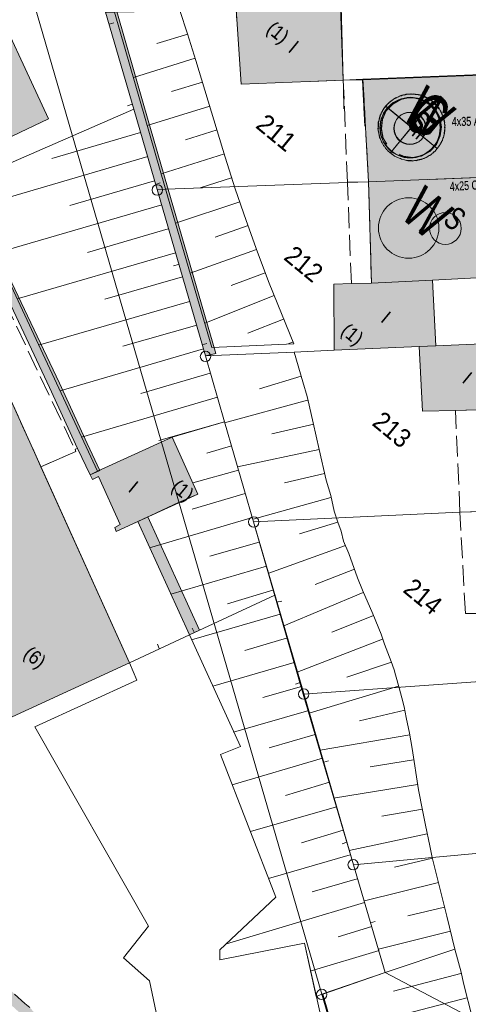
# Model space of a CAD drawing. Header units: metres. Extents: x -740 to 758, y -633 to 854.
# Tile 348 of 656: x 116 to 143, y -456 to -397. Entities that reach past the tile are written whole.
import ezdxf

# ---------------------------------------------------------------- set-up
doc = ezdxf.new("R2010")
doc.units = ezdxf.units.M
doc.header["$MEASUREMENT"] = 0
doc.linetypes.add('1248_416', pattern=[1.664, 1.248, -0.416])
for name, color, linetype in [('Gas.LOVION', 7, 'Continuous'), ('Gis.LOVION', 7, 'Continuous'), ('Grundkarte.LOVION', 7, 'Continuous'), ('Grundkarte_Text.LOVION', 7, 'Continuous'), ('Strom.LOVION', 7, 'Continuous'), ('Wasser.LOVION', 7, 'Continuous')]:
    doc.layers.add(name, color=color, linetype=linetype)
doc.styles.add('ERSTELLTER_STIL_1', font='arial.ttf')

msp = doc.modelspace()

# ---------------------------------------------------------------- hatches: boundary and pattern name
at = {"layer": 'Gis.LOVION', "linetype": 'Continuous', "lineweight": 18}
for color, points in [(6, [(138.384, -402.176), (139.926, -403.444), (141.194, -401.901), (141.065, -401.796), (141.004, -401.772), (140.94, -401.719), (140.894, -401.709), (140.846, -401.669), (140.801, -401.659), (140.769, -401.633), (140.723, -401.622), (140.675, -401.583), (140.494, -401.541), (140.432, -401.518), (140.206, -401.466), (140.147, -401.472), (140.056, -401.451), (139.998, -401.457), (139.953, -401.446), (139.835, -401.458), (139.79, -401.447), (139.673, -401.459), (139.631, -401.478), (139.572, -401.484), (139.529, -401.503), (139.484, -401.492), (139.442, -401.511), (139.383, -401.517), (139.327, -401.552), (139.269, -401.558), (139.056, -401.652), (139.001, -401.687), (138.831, -401.763), (138.791, -401.811), (138.749, -401.83), (138.722, -401.862), (138.68, -401.881), (138.64, -401.929), (138.598, -401.948), (138.545, -402.013), (138.489, -402.048)]), (6, [(138.392, -402.166), (139.934, -403.434), (141.202, -401.891), (141.025, -401.746), (140.98, -401.736), (140.916, -401.683), (140.854, -401.659), (140.822, -401.633), (140.777, -401.623), (140.745, -401.596), (140.683, -401.573), (140.593, -401.552), (140.56, -401.526), (140.515, -401.515), (140.454, -401.492), (140.363, -401.471), (140.304, -401.477), (140.168, -401.446), (140.11, -401.451), (140.065, -401.441), (140.006, -401.447), (139.961, -401.436), (139.902, -401.442), (139.857, -401.432), (139.593, -401.458), (139.551, -401.477), (139.492, -401.482), (139.45, -401.501), (139.391, -401.507), (139.349, -401.526), (139.29, -401.532), (139.205, -401.569), (139.15, -401.604), (138.98, -401.68), (138.924, -401.715), (138.839, -401.753), (138.813, -401.785), (138.757, -401.82), (138.73, -401.852), (138.688, -401.871), (138.662, -401.903), (138.606, -401.938), (138.553, -402.003), (138.511, -402.022)]), (40, [(138.384, -402.176), (138.265, -402.321), (138.254, -402.366), (138.202, -402.43), (138.178, -402.492), (138.152, -402.524), (138.141, -402.569), (138.115, -402.601), (138.091, -402.663), (138.065, -402.695), (138.044, -402.786), (138.021, -402.847), (137.969, -403.074), (137.945, -403.135), (137.935, -403.181), (137.941, -403.239), (137.93, -403.284), (137.936, -403.343), (137.926, -403.388), (137.931, -403.447), (137.921, -403.492), (137.947, -403.756), (137.966, -403.798), (137.972, -403.857), (137.99, -403.899), (137.996, -403.958), (138.015, -404), (138.021, -404.059), (138.04, -404.101), (138.843, -404.762), (139.926, -403.444)]), (40, [(138.392, -402.166), (138.286, -402.295), (138.262, -402.356), (138.21, -402.42), (138.199, -402.466), (138.16, -402.514), (138.149, -402.559), (138.123, -402.592), (138.113, -402.637), (138.073, -402.685), (138.032, -402.866), (138.008, -402.928), (137.956, -403.155), (137.962, -403.213), (137.952, -403.258), (137.957, -403.317), (137.947, -403.362), (137.953, -403.421), (137.942, -403.466), (137.948, -403.525), (137.938, -403.57), (137.949, -403.687), (137.968, -403.73), (137.974, -403.788), (137.993, -403.831), (137.999, -403.889), (138.018, -403.932), (138.023, -403.99), (138.042, -404.033), (138.048, -404.091), (138.143, -404.304), (138.178, -404.36), (138.253, -404.529), (138.301, -404.569), (138.32, -404.612), (138.353, -404.638), (138.371, -404.68), (138.42, -404.72), (138.439, -404.763), (138.503, -404.815), (138.538, -404.871), (138.666, -404.977), (139.934, -403.434)]), (1, [(141.194, -401.901), (139.926, -403.444), (141.469, -404.712), (141.614, -404.535), (141.624, -404.49), (141.677, -404.425), (141.701, -404.364), (141.727, -404.332), (141.738, -404.287), (141.764, -404.254), (141.788, -404.193), (141.808, -404.102), (141.835, -404.07), (141.845, -404.025), (141.869, -403.963), (141.9, -403.827), (141.894, -403.769), (141.915, -403.678), (141.922, -403.604), (141.932, -403.558), (141.918, -403.412), (141.928, -403.366), (141.897, -403.044), (141.878, -403.002), (141.872, -402.943), (141.834, -402.858), (141.829, -402.8), (141.791, -402.715), (141.756, -402.659), (141.68, -402.489), (141.645, -402.434), (141.607, -402.349), (141.575, -402.322), (141.54, -402.267), (141.508, -402.24), (141.489, -402.198), (141.457, -402.171), (141.422, -402.116), (141.358, -402.063), (141.339, -402.02)]), (1, [(141.202, -401.891), (139.934, -403.434), (141.477, -404.702), (141.622, -404.525), (141.633, -404.48), (141.699, -404.399), (141.709, -404.354), (141.735, -404.322), (141.746, -404.277), (141.785, -404.228), (141.816, -404.092), (141.856, -404.044), (141.897, -403.863), (141.921, -403.801), (141.915, -403.743), (141.936, -403.652), (141.93, -403.594), (141.94, -403.548), (141.935, -403.49), (141.945, -403.444), (141.939, -403.386), (141.95, -403.34), (141.931, -403.298), (141.919, -403.181), (141.93, -403.136), (141.911, -403.093), (141.905, -403.035), (141.886, -402.992), (141.88, -402.933), (141.861, -402.891), (141.856, -402.832), (141.799, -402.705), (141.777, -402.633), (141.701, -402.463), (141.653, -402.424), (141.596, -402.296), (141.548, -402.257), (141.529, -402.214), (141.497, -402.188), (141.478, -402.145), (141.398, -402.079), (141.379, -402.037)]), (5, [(138.666, -404.977), (138.811, -405.096), (138.856, -405.106), (138.921, -405.159), (138.982, -405.182), (139.014, -405.209), (139.06, -405.219), (139.092, -405.245), (139.153, -405.269), (139.185, -405.295), (139.276, -405.316), (139.337, -405.34), (139.519, -405.381), (139.58, -405.405), (139.671, -405.425), (139.729, -405.42), (139.775, -405.43), (139.833, -405.424), (139.879, -405.435), (139.937, -405.429), (139.983, -405.439), (140.246, -405.413), (140.289, -405.394), (140.347, -405.389), (140.39, -405.37), (140.448, -405.364), (140.491, -405.345), (140.549, -405.339), (140.634, -405.302), (140.693, -405.296), (140.82, -405.239), (140.876, -405.204), (140.918, -405.185), (140.945, -405.153), (141.03, -405.115), (141.085, -405.08), (141.112, -405.048), (141.154, -405.029), (141.181, -404.997), (141.236, -404.962), (141.289, -404.898), (141.332, -404.879), (141.477, -404.702), (139.934, -403.434)]), (5, [(138.843, -404.762), (139.663, -405.435), (139.708, -405.446), (139.767, -405.44), (139.812, -405.45), (139.871, -405.444), (139.916, -405.455), (139.974, -405.449), (140.02, -405.459), (140.062, -405.44), (140.179, -405.429), (140.225, -405.439), (140.267, -405.42), (140.326, -405.415), (140.368, -405.396), (140.427, -405.39), (140.469, -405.371), (140.528, -405.365), (140.613, -405.328), (140.685, -405.306), (140.897, -405.211), (140.937, -405.163), (141.064, -405.106), (141.104, -405.058), (141.146, -405.039), (141.173, -405.007), (141.215, -404.988), (141.281, -404.908), (141.324, -404.889), (141.469, -404.712), (139.926, -403.444)])]:
    msp.add_hatch(color=color, dxfattribs=at).paths.add_polyline_path(points)
at = {"layer": 'Grundkarte.LOVION', "linetype": 'Continuous', "lineweight": 18}
for color, points in [(254, [(118.096, -382.309), (117.594, -382.919), (118.254, -385.131), (121.586, -396.539), (123.276, -402.344), (124.694, -407.17), (127.59, -417.143), (128.196, -416.995), (125.3, -407.022), (123.877, -402.137), (122.218, -396.359), (118.886, -384.951)]), (9, [(115.046, -394.341), (112.628, -388.961), (91.233, -414.994), (91.854, -414.696), (92.466, -416.114), (93.002, -415.855), (94.101, -415.304), (94.668, -414.155), (95.89, -413.652), (96.225, -414.358), (97.807, -413.612), (98.173, -412.512), (99.696, -411.772), (100.134, -412.616), (105.302, -414.386), (109.506, -412.35), (107.49, -408.054), (107.182, -407.316), (110.15, -405.932), (110.394, -406.618), (118.162, -402.932), (114.34, -394.676)]), (254, [(129.422, -396.373), (129.459, -397.049), (133.894, -400.694), (135.838, -400.622), (135.675, -396.234)]), (254, [(129.43, -396.363), (129.722, -400.856), (135.846, -400.612), (135.709, -396.192)]), (9, [(136.988, -400.598), (137.14, -403.362), (141.029, -406.558), (145.917, -406.375), (145.614, -400.257)]), (9, [(137.022, -400.556), (137.357, -406.701), (145.925, -406.366), (145.649, -400.215)]), (9, [(137.357, -406.701), (137.537, -412.772), (141.184, -412.592), (146.126, -412.346), (145.925, -406.366)]), (9, [(141.029, -406.558), (146.074, -410.705), (145.917, -406.375)]), (254, [(121.256, -423.999), (120.478, -422.39), (118.823, -418.769), (115.397, -411.537), (113.711, -407.89), (113.186, -406.759), (112.591, -407.024), (113.116, -408.155), (114.802, -411.802), (118.229, -419.034), (119.915, -422.682), (120.661, -424.264)]), (254, [(136.328, -412.801), (135.268, -412.846), (135.301, -416.803), (140.391, -416.571), (141.392, -416.533), (141.184, -412.592), (137.537, -412.772)]), (254, [(119.666, -470.616), (119.719, -470.552), (119.713, -470.493), (119.766, -470.429), (119.76, -470.37), (119.813, -470.306), (119.807, -470.248), (119.86, -470.183), (119.854, -470.125), (119.934, -470.028), (119.996, -469.756), (120.049, -469.692), (120.111, -469.42), (120.19, -469.324), (120.252, -469.051), (120.246, -468.993), (120.273, -468.961), (120.267, -468.902), (120.32, -468.838), (120.34, -468.747), (120.335, -468.689), (120.382, -468.566), (120.344, -468.481), (120.509, -467.755), (120.498, -467.638), (120.524, -467.606), (120.513, -467.489), (120.539, -467.457), (120.528, -467.34), (120.554, -467.308), (120.549, -467.249), (120.569, -467.158), (120.564, -467.1), (120.584, -467.009), (120.579, -466.951), (120.599, -466.86), (120.593, -466.801), (120.614, -466.711), (120.608, -466.652), (120.629, -466.561), (120.623, -466.503), (120.644, -466.412), (120.633, -466.295), (120.601, -466.269), (120.589, -466.152), (120.615, -466.119), (120.587, -465.827), (120.613, -465.795), (120.573, -465.385), (120.6, -465.353), (120.56, -464.943), (120.58, -464.852), (120.542, -464.767), (120.563, -464.676), (120.525, -464.591), (120.567, -464.41), (120.529, -464.325), (120.549, -464.234), (120.512, -464.149), (120.532, -464.059), (120.494, -463.974), (120.515, -463.883), (120.483, -463.857), (120.477, -463.798), (120.504, -463.766), (120.498, -463.707), (120.466, -463.681), (120.46, -463.622), (120.486, -463.59), (120.469, -463.415), (120.437, -463.388), (120.408, -463.095), (120.401, -462.712), (120.308, -462.366), (120.241, -461.989), (120.099, -461.441), (119.995, -460.978), (119.864, -460.548), (119.675, -460.123), (119.497, -459.815), (119.243, -459.338), (118.677, -458.388), (118.295, -457.805), (117.989, -457.391), (117.779, -457.057), (117.51, -456.729), (117.21, -456.374), (117.043, -456.183), (116.754, -455.946), (116.138, -455.385), (115.843, -455.089), (115.574, -454.76), (115.472, -454.623), (115.364, -454.426), (115.326, -454.341), (115.143, -453.975), (115.061, -453.747), (114.892, -453.231), (99.918, -421.593), (101.78, -417.361), (105.858, -415.544), (105.302, -414.386), (104.707, -414.652), (104.998, -415.214), (101.286, -416.848), (99.209, -421.603), (114.298, -453.496), (114.434, -453.985), (114.737, -454.665), (114.807, -454.776), (114.915, -454.973), (115.248, -455.354), (115.382, -455.518), (115.709, -455.841), (116.326, -456.401), (116.588, -456.671), (116.749, -456.803), (117.286, -457.46), (117.464, -457.768), (117.77, -458.181), (118.12, -458.738), (118.713, -459.655), (118.934, -460.107), (119.08, -460.388), (119.237, -460.786), (119.362, -461.158), (119.493, -461.589), (119.603, -462.11), (119.696, -462.456), (119.793, -463.451), (119.825, -463.478), (119.831, -463.536), (119.804, -463.568), (119.822, -463.744), (119.854, -463.77), (119.86, -463.829), (119.833, -463.861), (119.839, -463.92), (119.871, -463.946), (119.85, -464.037), (119.908, -464.622), (119.887, -464.713), (119.925, -464.798), (119.904, -464.889), (119.938, -465.24), (119.912, -465.272), (119.975, -465.916), (119.949, -465.948), (119.977, -466.241), (119.951, -466.273), (119.974, -466.507), (119.953, -466.598), (119.959, -466.657), (119.938, -466.747), (119.944, -466.806), (119.923, -466.896), (119.934, -467.014), (119.914, -467.104), (119.919, -467.163), (119.899, -467.253), (119.872, -467.286), (119.884, -467.403), (119.857, -467.435), (119.863, -467.493), (119.837, -467.526), (119.848, -467.643), (119.828, -467.733), (119.839, -467.85), (119.777, -468.123), (119.783, -468.181), (119.679, -468.635), (119.685, -468.693), (119.632, -468.757), (119.638, -468.816), (119.611, -468.848), (119.617, -468.907), (119.564, -468.971), (119.57, -469.029), (119.508, -469.302), (119.455, -469.366), (119.414, -469.547), (119.361, -469.611), (119.32, -469.793), (119.267, -469.857), (119.272, -469.916), (119.246, -469.948), (119.225, -470.038), (119.172, -470.103), (119.152, -470.193), (119.099, -470.258), (119.105, -470.316), (119.052, -470.381), (118.958, -470.626), (119.153, -471.11), (119.372, -471.236), (119.43, -471.23), (119.495, -471.283), (119.553, -471.277), (119.682, -471.383), (119.74, -471.377), (119.837, -471.456), (119.928, -471.477), (119.992, -471.53), (120.05, -471.524), (120.147, -471.604), (120.205, -471.598), (120.302, -471.677), (120.36, -471.671), (120.457, -471.751), (120.751, -471.131), (120.692, -471.136), (120.628, -471.084), (120.569, -471.089), (120.441, -470.984), (120.382, -470.989), (120.286, -470.91), (120.227, -470.916), (120.131, -470.837), (120.072, -470.842), (119.976, -470.763), (119.917, -470.769), (119.821, -470.69), (119.762, -470.695)]), (254, [(141.392, -416.533), (140.391, -416.571), (140.593, -420.453), (142.569, -420.408), (143.895, -420.367), (146.6, -420.22), (146.424, -416.307)]), (9, [(114.718, -439.357), (123.033, -435.529), (114.592, -416.907), (106.245, -420.708), (108.246, -425.153), (109.111, -427.048)]), (254, [(120.661, -424.264), (120.807, -424.545), (121.173, -424.362), (122.46, -427.25), (122.153, -427.428), (122.234, -427.657), (123.96, -426.867), (127.13, -425.434), (125.583, -422.009), (121.112, -424.042)]), (254, [(127.217, -433.583), (124.13, -426.792), (123.535, -427.057), (126.623, -433.848)])]:
    msp.add_hatch(color=color, dxfattribs=at).paths.add_polyline_path(points)

# ---------------------------------------------------------------- linework, layer by layer
at = {"layer": 'Gas.LOVION', "color": 251, "linetype": 'Continuous', "lineweight": 13}
msp.add_lwpolyline([(138.458, -404.445), (138.245, -404.081), (138.132, -403.531), (138.194, -402.963), (138.425, -402.453), (138.814, -402.045), (139.289, -401.762), (139.839, -401.65), (140.407, -401.712), (140.917, -401.943), (141.325, -402.332), (141.608, -402.807), (141.721, -403.357), (141.658, -403.925), (141.427, -404.435), (141.054, -404.856), (140.563, -405.125), (140.013, -405.238), (139.445, -405.176), (139.197, -405.052)], dxfattribs=at)
msp.add_circle((139.856, -403.464), 1.794, dxfattribs=at)
at = {"layer": 'Gis.LOVION', "color": 7, "linetype": 'Continuous', "lineweight": 13}
for points in [[(138.072, -404.128), (138.04, -404.101), (138.021, -404.059), (138.015, -404), (137.996, -403.958), (137.99, -403.899), (137.972, -403.857), (137.966, -403.798), (137.947, -403.756), (137.921, -403.492), (137.931, -403.447), (137.926, -403.388), (137.936, -403.343), (137.93, -403.284), (137.941, -403.239), (137.935, -403.181), (137.945, -403.135), (137.969, -403.074), (138.021, -402.847), (138.044, -402.786), (138.065, -402.695), (138.091, -402.663), (138.115, -402.601), (138.141, -402.569), (138.152, -402.524), (138.178, -402.492), (138.202, -402.43), (138.254, -402.366), (138.265, -402.321), (138.489, -402.048), (138.545, -402.013), (138.598, -401.948), (138.64, -401.929), (138.68, -401.881), (138.722, -401.862), (138.749, -401.83), (138.791, -401.811), (138.831, -401.763), (139.001, -401.687), (139.056, -401.652), (139.269, -401.558), (139.327, -401.552), (139.383, -401.517), (139.442, -401.511), (139.484, -401.492), (139.529, -401.503), (139.572, -401.484), (139.631, -401.478), (139.673, -401.459), (139.79, -401.447), (139.835, -401.458), (139.953, -401.446), (139.998, -401.457), (140.056, -401.451), (140.147, -401.472), (140.206, -401.466), (140.432, -401.518), (140.494, -401.541), (140.675, -401.583), (140.723, -401.622), (140.769, -401.633), (140.801, -401.659), (140.846, -401.669), (140.894, -401.709), (140.94, -401.719), (141.004, -401.772), (141.065, -401.796), (141.339, -402.02), (141.358, -402.063), (141.422, -402.116), (141.457, -402.171), (141.489, -402.198), (141.508, -402.24), (141.54, -402.267), (141.575, -402.322), (141.607, -402.349), (141.645, -402.434), (141.68, -402.489), (141.756, -402.659), (141.791, -402.715), (141.829, -402.8), (141.834, -402.858), (141.872, -402.943), (141.878, -403.002), (141.897, -403.044), (141.928, -403.366), (141.918, -403.412), (141.932, -403.558), (141.922, -403.604), (141.915, -403.678), (141.894, -403.769), (141.9, -403.827), (141.869, -403.963), (141.845, -404.025), (141.835, -404.07), (141.808, -404.102), (141.788, -404.193), (141.764, -404.254), (141.738, -404.287), (141.727, -404.332), (141.701, -404.364), (141.677, -404.425), (141.624, -404.49), (141.614, -404.535), (141.324, -404.889), (141.281, -404.908), (141.215, -404.988), (141.173, -405.007), (141.146, -405.039), (141.104, -405.058), (141.064, -405.106), (140.937, -405.163), (140.897, -405.211), (140.685, -405.306), (140.613, -405.328), (140.528, -405.365), (140.469, -405.371), (140.427, -405.39), (140.368, -405.396), (140.326, -405.415), (140.267, -405.42), (140.225, -405.439), (140.179, -405.429), (140.062, -405.44), (140.02, -405.459), (139.974, -405.449), (139.916, -405.455), (139.871, -405.444), (139.812, -405.45), (139.767, -405.44), (139.708, -405.446), (139.663, -405.435), (139.631, -405.409)], [(138.072, -404.128), (138.04, -404.101), (138.021, -404.059), (138.015, -404), (137.996, -403.958), (137.99, -403.899), (137.972, -403.857), (137.966, -403.798), (137.947, -403.756), (137.921, -403.492), (137.931, -403.447), (137.926, -403.388), (137.936, -403.343), (137.93, -403.284), (137.941, -403.239), (137.935, -403.181), (137.945, -403.135), (137.969, -403.074), (138.021, -402.847), (138.044, -402.786), (138.065, -402.695), (138.091, -402.663), (138.115, -402.601), (138.141, -402.569), (138.152, -402.524), (138.178, -402.492), (138.202, -402.43), (138.254, -402.366), (138.265, -402.321), (138.384, -402.176), (139.926, -403.444), (138.843, -404.762)], [(138.384, -402.176), (141.469, -404.712)], [(138.392, -402.166), (141.477, -404.702)], [(141.202, -401.891), (138.666, -404.977)], [(141.194, -401.901), (138.843, -404.762)], [(138.843, -404.762), (139.926, -403.444), (141.469, -404.712), (141.324, -404.889), (141.281, -404.908), (141.215, -404.988), (141.173, -405.007), (141.146, -405.039), (141.104, -405.058), (141.064, -405.106), (140.937, -405.163), (140.897, -405.211), (140.685, -405.306), (140.613, -405.328), (140.528, -405.365), (140.469, -405.371), (140.427, -405.39), (140.368, -405.396), (140.326, -405.415), (140.267, -405.42), (140.225, -405.439), (140.179, -405.429), (140.062, -405.44), (140.02, -405.459), (139.974, -405.449), (139.916, -405.455), (139.871, -405.444), (139.812, -405.45), (139.767, -405.44), (139.708, -405.446), (139.663, -405.435), (139.631, -405.409)]]:
    msp.add_lwpolyline(points, dxfattribs=at)
for points in [[(141.477, -404.702), (141.332, -404.879), (141.289, -404.898), (141.236, -404.962), (141.181, -404.997), (141.154, -405.029), (141.112, -405.048), (141.085, -405.08), (141.03, -405.115), (140.945, -405.153), (140.918, -405.185), (140.876, -405.204), (140.82, -405.239), (140.693, -405.296), (140.634, -405.302), (140.549, -405.339), (140.491, -405.345), (140.448, -405.364), (140.39, -405.37), (140.347, -405.389), (140.289, -405.394), (140.246, -405.413), (139.983, -405.439), (139.937, -405.429), (139.879, -405.435), (139.833, -405.424), (139.775, -405.43), (139.729, -405.42), (139.671, -405.425), (139.58, -405.405), (139.519, -405.381), (139.337, -405.34), (139.276, -405.316), (139.185, -405.295), (139.153, -405.269), (139.092, -405.245), (139.06, -405.219), (139.014, -405.209), (138.982, -405.182), (138.921, -405.159), (138.856, -405.106), (138.811, -405.096), (138.538, -404.871), (138.503, -404.815), (138.439, -404.763), (138.42, -404.72), (138.371, -404.68), (138.353, -404.638), (138.32, -404.612), (138.301, -404.569), (138.253, -404.529), (138.178, -404.36), (138.143, -404.304), (138.048, -404.091), (138.042, -404.033), (138.023, -403.99), (138.018, -403.932), (137.999, -403.889), (137.993, -403.831), (137.974, -403.788), (137.968, -403.73), (137.949, -403.687), (137.938, -403.57), (137.948, -403.525), (137.942, -403.466), (137.953, -403.421), (137.947, -403.362), (137.957, -403.317), (137.952, -403.258), (137.962, -403.213), (137.956, -403.155), (138.008, -402.928), (138.032, -402.866), (138.073, -402.685), (138.113, -402.637), (138.123, -402.592), (138.149, -402.559), (138.16, -402.514), (138.199, -402.466), (138.21, -402.42), (138.262, -402.356), (138.286, -402.295), (138.511, -402.022), (138.553, -402.003), (138.606, -401.938), (138.662, -401.903), (138.688, -401.871), (138.73, -401.852), (138.757, -401.82), (138.813, -401.785), (138.839, -401.753), (138.924, -401.715), (138.98, -401.68), (139.15, -401.604), (139.205, -401.569), (139.29, -401.532), (139.349, -401.526), (139.391, -401.507), (139.45, -401.501), (139.492, -401.482), (139.551, -401.477), (139.593, -401.458), (139.857, -401.432), (139.902, -401.442), (139.961, -401.436), (140.006, -401.447), (140.065, -401.441), (140.11, -401.451), (140.168, -401.446), (140.304, -401.477), (140.363, -401.471), (140.454, -401.492), (140.515, -401.515), (140.56, -401.526), (140.593, -401.552), (140.683, -401.573), (140.745, -401.596), (140.777, -401.623), (140.822, -401.633), (140.854, -401.659), (140.916, -401.683), (140.98, -401.736), (141.025, -401.746), (141.379, -402.037), (141.398, -402.079), (141.478, -402.145), (141.497, -402.188), (141.529, -402.214), (141.548, -402.257), (141.596, -402.296), (141.653, -402.424), (141.701, -402.463), (141.777, -402.633), (141.799, -402.705), (141.856, -402.832), (141.861, -402.891), (141.88, -402.933), (141.886, -402.992), (141.905, -403.035), (141.911, -403.093), (141.93, -403.136), (141.919, -403.181), (141.931, -403.298), (141.95, -403.34), (141.939, -403.386), (141.945, -403.444), (141.935, -403.49), (141.94, -403.548), (141.93, -403.594), (141.936, -403.652), (141.915, -403.743), (141.921, -403.801), (141.897, -403.863), (141.856, -404.044), (141.816, -404.092), (141.785, -404.228), (141.746, -404.277), (141.735, -404.322), (141.709, -404.354), (141.699, -404.399), (141.633, -404.48), (141.622, -404.525)], [(138.384, -402.176), (138.489, -402.048), (138.545, -402.013), (138.598, -401.948), (138.64, -401.929), (138.68, -401.881), (138.722, -401.862), (138.749, -401.83), (138.791, -401.811), (138.831, -401.763), (139.001, -401.687), (139.056, -401.652), (139.269, -401.558), (139.327, -401.552), (139.383, -401.517), (139.442, -401.511), (139.484, -401.492), (139.529, -401.503), (139.572, -401.484), (139.631, -401.478), (139.673, -401.459), (139.79, -401.447), (139.835, -401.458), (139.953, -401.446), (139.998, -401.457), (140.056, -401.451), (140.147, -401.472), (140.206, -401.466), (140.432, -401.518), (140.494, -401.541), (140.675, -401.583), (140.723, -401.622), (140.769, -401.633), (140.801, -401.659), (140.846, -401.669), (140.894, -401.709), (140.94, -401.719), (141.004, -401.772), (141.065, -401.796), (141.194, -401.901), (139.926, -403.444)], [(138.392, -402.166), (138.511, -402.022), (138.553, -402.003), (138.606, -401.938), (138.662, -401.903), (138.688, -401.871), (138.73, -401.852), (138.757, -401.82), (138.813, -401.785), (138.839, -401.753), (138.924, -401.715), (138.98, -401.68), (139.15, -401.604), (139.205, -401.569), (139.29, -401.532), (139.349, -401.526), (139.391, -401.507), (139.45, -401.501), (139.492, -401.482), (139.551, -401.477), (139.593, -401.458), (139.857, -401.432), (139.902, -401.442), (139.961, -401.436), (140.006, -401.447), (140.065, -401.441), (140.11, -401.451), (140.168, -401.446), (140.304, -401.477), (140.363, -401.471), (140.454, -401.492), (140.515, -401.515), (140.56, -401.526), (140.593, -401.552), (140.683, -401.573), (140.745, -401.596), (140.777, -401.623), (140.822, -401.633), (140.854, -401.659), (140.916, -401.683), (140.98, -401.736), (141.025, -401.746), (141.202, -401.891), (139.934, -403.434)], [(138.392, -402.166), (139.934, -403.434), (138.666, -404.977), (138.538, -404.871), (138.503, -404.815), (138.439, -404.763), (138.42, -404.72), (138.371, -404.68), (138.353, -404.638), (138.32, -404.612), (138.301, -404.569), (138.253, -404.529), (138.178, -404.36), (138.143, -404.304), (138.048, -404.091), (138.042, -404.033), (138.023, -403.99), (138.018, -403.932), (137.999, -403.889), (137.993, -403.831), (137.974, -403.788), (137.968, -403.73), (137.949, -403.687), (137.938, -403.57), (137.948, -403.525), (137.942, -403.466), (137.953, -403.421), (137.947, -403.362), (137.957, -403.317), (137.952, -403.258), (137.962, -403.213), (137.956, -403.155), (138.008, -402.928), (138.032, -402.866), (138.073, -402.685), (138.113, -402.637), (138.123, -402.592), (138.149, -402.559), (138.16, -402.514), (138.199, -402.466), (138.21, -402.42), (138.262, -402.356), (138.286, -402.295)], [(141.194, -401.901), (141.339, -402.02), (141.358, -402.063), (141.422, -402.116), (141.457, -402.171), (141.489, -402.198), (141.508, -402.24), (141.54, -402.267), (141.575, -402.322), (141.607, -402.349), (141.645, -402.434), (141.68, -402.489), (141.756, -402.659), (141.791, -402.715), (141.829, -402.8), (141.834, -402.858), (141.872, -402.943), (141.878, -403.002), (141.897, -403.044), (141.928, -403.366), (141.918, -403.412), (141.932, -403.558), (141.922, -403.604), (141.915, -403.678), (141.894, -403.769), (141.9, -403.827), (141.869, -403.963), (141.845, -404.025), (141.835, -404.07), (141.808, -404.102), (141.788, -404.193), (141.764, -404.254), (141.738, -404.287), (141.727, -404.332), (141.701, -404.364), (141.677, -404.425), (141.624, -404.49), (141.614, -404.535), (141.469, -404.712), (139.926, -403.444)], [(141.202, -401.891), (141.379, -402.037), (141.398, -402.079), (141.478, -402.145), (141.497, -402.188), (141.529, -402.214), (141.548, -402.257), (141.596, -402.296), (141.653, -402.424), (141.701, -402.463), (141.777, -402.633), (141.799, -402.705), (141.856, -402.832), (141.861, -402.891), (141.88, -402.933), (141.886, -402.992), (141.905, -403.035), (141.911, -403.093), (141.93, -403.136), (141.919, -403.181), (141.931, -403.298), (141.95, -403.34), (141.939, -403.386), (141.945, -403.444), (141.935, -403.49), (141.94, -403.548), (141.93, -403.594), (141.936, -403.652), (141.915, -403.743), (141.921, -403.801), (141.897, -403.863), (141.856, -404.044), (141.816, -404.092), (141.785, -404.228), (141.746, -404.277), (141.735, -404.322), (141.709, -404.354), (141.699, -404.399), (141.633, -404.48), (141.622, -404.525), (141.477, -404.702), (139.934, -403.434)], [(138.666, -404.977), (139.934, -403.434), (141.477, -404.702), (141.332, -404.879), (141.289, -404.898), (141.236, -404.962), (141.181, -404.997), (141.154, -405.029), (141.112, -405.048), (141.085, -405.08), (141.03, -405.115), (140.945, -405.153), (140.918, -405.185), (140.876, -405.204), (140.82, -405.239), (140.693, -405.296), (140.634, -405.302), (140.549, -405.339), (140.491, -405.345), (140.448, -405.364), (140.39, -405.37), (140.347, -405.389), (140.289, -405.394), (140.246, -405.413), (139.983, -405.439), (139.937, -405.429), (139.879, -405.435), (139.833, -405.424), (139.775, -405.43), (139.729, -405.42), (139.671, -405.425), (139.58, -405.405), (139.519, -405.381), (139.337, -405.34), (139.276, -405.316), (139.185, -405.295), (139.153, -405.269), (139.092, -405.245), (139.06, -405.219), (139.014, -405.209), (138.982, -405.182), (138.921, -405.159), (138.856, -405.106), (138.811, -405.096)]]:
    msp.add_lwpolyline(points, close=True, dxfattribs=at)
at = {"layer": 'Grundkarte.LOVION', "color": 7, "linetype": 'Continuous', "lineweight": 13}
for points in [[(118.096, -382.309), (118.886, -384.951), (122.218, -396.359), (123.877, -402.137), (125.3, -407.022), (128.196, -416.995), (127.59, -417.143), (124.694, -407.17), (123.276, -402.344), (121.586, -396.539), (118.254, -385.131), (117.594, -382.919)], [(125.005, -396.441), (126.038, -396.428), (126.5, -397.831), (127.012, -399.437), (128.282, -403.657), (128.761, -405.236), (129.36, -407.128), (130.017, -409.014), (130.707, -410.927), (131.39, -412.782), (132.869, -416.42), (127.954, -416.635), (125.157, -407.066), (122.118, -396.546), (124.478, -396.492), (120.958, -386.492), (119.37, -387.179), (118.743, -384.994), (117.99, -382.437)], [(126.532, -397.858), (124.667, -398.425)], [(126.968, -399.293), (123.269, -400.453)], [(127.404, -400.728), (125.538, -401.295)], [(127.84, -402.163), (124.082, -403.329)], [(128.276, -403.599), (126.384, -404.197)], [(123.68, -403.752), (118.364, -405.307)], [(124.116, -405.188), (113.686, -408.247)], [(128.712, -405.034), (124.927, -406.231)], [(129.148, -406.469), (127.255, -407.068)], [(124.525, -406.655), (119.438, -408.128)], [(124.961, -408.09), (114.989, -410.986)], [(129.642, -407.898), (125.778, -409.192)], [(130.136, -409.328), (128.165, -410.023)], [(125.339, -409.531), (120.512, -410.949)], [(125.775, -410.966), (116.291, -413.726)], [(130.631, -410.757), (126.662, -412.18)], [(126.21, -412.401), (121.554, -413.743)], [(131.152, -412.155), (129.127, -412.914)], [(131.699, -413.52), (127.545, -415.167)], [(126.62, -413.869), (117.567, -416.498)], [(127.056, -415.304), (122.627, -416.564)], [(132.252, -414.944), (130.116, -415.773)], [(132.799, -416.309), (132.544, -416.422)], [(127.46, -416.713), (118.869, -419.237)], [(134.211, -455.539), (133.513, -452.327), (128.438, -453.325), (128.44, -452.734), (131.795, -449.569), (128.477, -441.026), (129.672, -440.555), (126.623, -433.848), (123.535, -427.057), (123.96, -426.867), (125.967, -425.932), (127.13, -425.434), (125.583, -422.009), (128.714, -421.082), (130.454, -427.089), (133.47, -437.376), (136.453, -447.635), (138.356, -454.099), (136.453, -447.635), (133.47, -437.376), (130.454, -427.089), (128.714, -421.082), (127.59, -417.143), (132.889, -416.921)], [(132.889, -416.921), (133.417, -418.701), (133.679, -419.563), (133.789, -420.084), (134.041, -421.153), (134.404, -422.743), (134.821, -424.594), (135.088, -425.513), (135.297, -426.439), (135.509, -427.098), (135.71, -427.64), (135.858, -428.246), (136.167, -428.984), (136.693, -430.44), (137.002, -431.178), (137.613, -432.596), (138.117, -433.818), (138.323, -434.418), (138.719, -435.444), (138.888, -435.959), (138.975, -436.246), (139.199, -437.022), (139.347, -437.629), (139.489, -438.176), (139.61, -438.815), (139.819, -439.74), (139.969, -440.671), (140.359, -443.145), (140.596, -444.363), (140.773, -445.262), (141.042, -446.507), (141.169, -447.204)], [(127.869, -418.18), (123.701, -419.385)], [(133.324, -418.356), (130.826, -419.103)], [(128.305, -419.615), (120.145, -422.009)], [(133.702, -419.797), (128.72, -421.141)], [(128.714, -421.082), (124.775, -422.206)], [(134.079, -421.238), (131.564, -421.809)], [(129.15, -422.518), (127.656, -422.959)], [(134.404, -422.743), (129.51, -423.783)], [(129.56, -423.985), (126.827, -424.755)], [(134.722, -424.189), (132.324, -424.749)], [(129.963, -425.394), (126.774, -426.326)], [(135.1, -425.63), (130.437, -426.914)], [(130.399, -426.829), (124.222, -428.645)], [(135.509, -427.098), (133.213, -427.795)], [(130.809, -428.296), (127.848, -429.147)], [(135.971, -428.501), (131.375, -430.162)], [(131.245, -429.731), (125.498, -431.416)], [(136.524, -429.924), (134.16, -430.835)], [(131.68, -431.167), (128.895, -432)], [(137.045, -431.322), (132.276, -433.325)], [(132.058, -432.607), (126.742, -434.162)], [(137.625, -432.713), (135.149, -433.694)], [(132.494, -434.043), (129.937, -434.795)], [(138.204, -434.105), (133.078, -436.084)], [(132.903, -435.51), (128.018, -436.933)], [(138.725, -435.502), (136.062, -436.383)], [(133.339, -436.945), (131.011, -437.616)], [(139.161, -436.937), (133.792, -438.556)], [(133.775, -438.38), (129.262, -439.679)], [(139.538, -438.378), (136.821, -438.999)], [(134.152, -439.821), (131.393, -440.623)], [(139.83, -439.857), (134.452, -440.767)], [(134.588, -441.256), (129.187, -442.848)], [(140.064, -441.342), (137.447, -441.775)], [(135.024, -442.692), (132.382, -443.482)], [(140.298, -442.826), (135.265, -443.643)], [(135.433, -444.159), (130.288, -445.637)], [(140.59, -444.305), (138.148, -444.721)], [(135.837, -445.568), (133.339, -446.314)], [(140.883, -445.784), (136.192, -446.774)], [(136.247, -447.035), (131.361, -448.458)], [(141.202, -447.23), (138.92, -447.778)], [(141.169, -447.204), (142.046, -450.724), (142.533, -452.686)], [(136.683, -448.47), (133.982, -449.266)], [(141.553, -448.703), (137.107, -449.788)], [(137.118, -449.905), (128.847, -452.369)], [(141.903, -450.176), (139.707, -450.687)], [(137.554, -451.34), (135.545, -451.951)], [(142.281, -451.617), (137.952, -452.691)], [(137.99, -452.776), (133.855, -454.008)], [(147.737, -475.379), (147.149, -471.18), (146.982, -470.073), (146.799, -469.116), (146.536, -467.93), (146.191, -466.515), (144.803, -461.39), (144.388, -459.864), (143.589, -456.839), (143.058, -454.733), (142.905, -454.068), (142.533, -452.686), (138.356, -454.099), (134.61, -455.382), (134.551, -455.388), (134.211, -455.539)], [(172.089, -469.008), (171.061, -470.586), (170.782, -471.057), (169.854, -472.448), (166.883, -472.591), (165.381, -472.649), (164.178, -472.737), (163.124, -472.84), (162.33, -472.888), (161.511, -472.968), (159.994, -473.175), (158.307, -473.459), (156.706, -473.704), (153.482, -474.285), (147.737, -475.379), (141.991, -480.995), (134.551, -455.388), (134.61, -455.382), (138.356, -454.099), (142.533, -452.686)], [(142.884, -454.159), (138.848, -455.204)], [(116.138, -455.385), (116.754, -455.946), (117.043, -456.183)], [(143.261, -455.6), (135.222, -457.716)]]:
    msp.add_lwpolyline(points, dxfattribs=at)
at = {"layer": 'Grundkarte.LOVION', "color": 8, "linetype": 'Continuous', "lineweight": 18}
for points in [[(117.594, -382.919), (118.254, -385.131), (121.586, -396.539), (123.276, -402.344), (124.694, -407.17), (127.59, -417.143), (128.714, -421.082)], [(121.586, -396.539), (123.276, -402.344), (124.694, -407.17), (127.59, -417.143), (128.714, -421.082), (130.454, -427.089), (133.443, -437.408), (136.453, -447.635), (138.356, -454.099), (134.551, -455.388), (114.557, -386.615), (134.551, -455.388), (137.9, -466.971), (141.991, -480.995), (143.06, -484.673), (138.246, -485.617), (135.019, -485.873), (133.289, -486.013), (129.347, -485.896), (125.459, -485.123), (122.207, -483.904), (119.956, -482.647), (117.24, -481.168), (113.535, -479.255)], [(112.628, -388.961), (115.046, -394.341), (114.34, -394.676), (118.162, -402.932), (110.394, -406.618), (110.15, -405.932), (107.182, -407.316), (107.49, -408.054), (109.506, -412.35), (105.302, -414.386), (100.134, -412.616), (99.696, -411.772), (98.173, -412.512), (97.807, -413.612), (96.225, -414.358), (95.89, -413.652), (94.668, -414.155), (94.101, -415.304), (93.002, -415.855), (92.466, -416.114), (91.854, -414.696), (91.233, -414.994)], [(149.392, -403.13), (150.281, -406.176), (145.925, -406.366), (137.357, -406.701), (136.09, -406.736), (124.694, -407.17), (123.276, -402.344), (121.586, -396.539), (122.118, -396.546), (124.478, -396.492), (125.005, -396.441), (126.038, -396.428), (129.43, -396.363), (135.709, -396.192), (140.779, -396.051)], [(128.623, -396.362), (129.422, -396.373), (135.675, -396.234), (147.471, -395.968), (149.128, -402.337), (150.246, -406.218), (145.917, -406.375), (141.029, -406.558), (145.917, -406.375), (150.246, -406.218), (153.392, -416.019), (152.566, -416.04)], [(129.459, -397.049), (129.422, -396.373), (135.675, -396.234), (135.838, -400.622), (133.894, -400.694)], [(122.091, -397.169), (121.804, -397.256)], [(137.14, -403.362), (136.988, -400.598), (145.614, -400.257), (145.917, -406.375), (141.029, -406.558)], [(122.902, -402.144), (123.189, -402.057)], [(141.029, -406.558), (145.917, -406.375), (146.074, -410.705)], [(124.862, -406.77), (124.575, -406.857)], [(125.673, -411.744), (125.96, -411.657)], [(127.665, -416.397), (127.378, -416.484)], [(130.454, -427.089), (131.741, -431.486), (133.443, -437.408), (136.453, -447.635), (138.356, -454.099)], [(123.033, -435.529), (126.623, -433.848), (131.741, -431.486)], [(132.159, -431.829), (131.84, -431.89)], [(126.79, -433.448), (126.904, -433.702)], [(124.698, -434.421), (124.812, -434.675)], [(132.971, -436.804), (133.258, -436.717)], [(134.957, -441.398), (134.67, -441.485)], [(135.768, -446.372), (136.055, -446.285)], [(137.76, -451.025), (137.473, -451.112)], [(137.9, -466.971), (134.551, -455.388), (138.356, -454.099), (143.589, -456.839), (157.474, -455.866), (158.469, -455.768), (164.076, -455.368), (171.21, -454.877), (173.369, -459.129)], [(138.356, -454.099), (134.61, -455.382), (137.959, -466.966)]]:
    msp.add_lwpolyline(points, dxfattribs=at)
at = {"layer": 'Grundkarte.LOVION', "color": 253, "linetype": 'Continuous', "lineweight": 18}
for points in [[(121.586, -396.539), (123.276, -402.344), (124.694, -407.17), (127.59, -417.143), (128.714, -421.082), (130.454, -427.089), (133.443, -437.408), (136.453, -447.635), (138.356, -454.099), (134.551, -455.388), (137.9, -466.971), (141.991, -480.995), (143.06, -484.673), (138.246, -485.617), (135.019, -485.873), (133.289, -486.013), (129.347, -485.896), (125.459, -485.123), (122.207, -483.904), (119.956, -482.647), (117.24, -481.168), (113.535, -479.255)], [(137.9, -466.971), (134.551, -455.388), (138.356, -454.099), (136.453, -447.635), (133.443, -437.408), (130.454, -427.089), (128.714, -421.082), (127.59, -417.143), (124.694, -407.17), (123.276, -402.344), (121.586, -396.539)], [(130.558, -484.684), (124.218, -454.595), (122.664, -453.21), (124.163, -451.32), (117.35, -439.366), (123.461, -436.581), (123.033, -435.529), (117.718, -423.783), (119.815, -422.869), (119.772, -422.725), (119.915, -422.682), (120.661, -424.264), (120.807, -424.545), (121.173, -424.362), (122.46, -427.25), (122.153, -427.428), (122.234, -427.657), (123.535, -427.057), (126.623, -433.848), (129.672, -440.555), (128.477, -441.026), (131.795, -449.569), (128.44, -452.734), (128.438, -453.325), (133.513, -452.327), (139.869, -480.759)], [(116.138, -455.385), (116.754, -455.946), (117.043, -456.183)]]:
    msp.add_lwpolyline(points, dxfattribs=at)
at = {"layer": 'Grundkarte.LOVION', "color": 8, "linetype": 'Continuous', "lineweight": 18}
for points in [[(129.43, -396.363), (135.709, -396.192), (135.846, -400.612), (129.722, -400.856)], [(137.022, -400.556), (145.649, -400.215), (145.925, -406.366), (137.357, -406.701)], [(124.694, -407.17), (136.09, -406.736), (137.357, -406.701), (145.925, -406.366), (150.281, -406.176), (153.4, -416.009), (146.424, -416.307), (141.392, -416.533), (140.391, -416.571), (135.301, -416.803), (132.889, -416.921), (127.59, -417.143)], [(137.357, -406.701), (145.925, -406.366), (146.126, -412.346), (141.184, -412.592), (137.537, -412.772)], [(136.328, -412.801), (137.537, -412.772), (141.184, -412.592), (141.392, -416.533), (140.391, -416.571), (135.301, -416.803), (135.268, -412.846)], [(127.59, -417.143), (132.889, -416.921), (135.301, -416.803), (140.391, -416.571), (141.392, -416.533), (146.424, -416.307), (153.4, -416.009), (155.48, -421.864), (156.993, -425.854), (152.696, -426.038), (144.166, -426.458), (142.84, -426.499), (130.454, -427.089), (128.714, -421.082)], [(141.392, -416.533), (146.424, -416.307), (146.6, -420.22), (143.895, -420.367), (142.569, -420.408), (140.593, -420.453), (140.391, -416.571)], [(114.718, -439.357), (109.111, -427.048), (108.246, -425.153), (106.245, -420.708), (114.592, -416.907), (123.033, -435.529)], [(120.661, -424.264), (121.112, -424.042), (125.583, -422.009), (127.13, -425.434), (123.96, -426.867), (122.234, -427.657), (122.153, -427.428), (122.46, -427.25), (121.173, -424.362), (120.807, -424.545)], [(130.454, -427.089), (142.84, -426.499), (144.166, -426.458), (152.696, -426.038), (156.993, -425.854), (159.39, -431.324), (161.181, -435.435), (155.282, -435.864), (149.793, -436.253), (149.058, -436.295), (133.443, -437.408)], [(155.282, -435.864), (161.181, -435.435), (165.986, -444.984), (160.769, -445.435), (152.332, -446.201), (151.012, -446.301), (141.169, -447.204), (136.453, -447.635), (133.443, -437.408), (149.058, -436.295), (149.793, -436.253)], [(136.453, -447.635), (141.169, -447.204), (151.012, -446.301), (152.332, -446.201), (160.769, -445.435), (165.986, -444.984), (171.21, -454.877), (164.076, -455.368), (158.469, -455.768), (157.474, -455.866), (143.589, -456.839), (138.356, -454.099)]]:
    msp.add_lwpolyline(points, close=True, dxfattribs=at)
at = {"layer": 'Grundkarte.LOVION', "color": 8, "linetype": '1248_416', "lineweight": 18}
msp.add_lwpolyline([(135.886, -402.332), (135.838, -400.622), (136.988, -400.598), (137.14, -403.362)], dxfattribs=at)
for points in [[(137.357, -406.701), (136.09, -406.736), (135.846, -400.612), (137.022, -400.556)], [(112.672, -407.843), (119.815, -422.869), (117.718, -423.783), (114.592, -416.907), (112.629, -412.547), (110.558, -413.429), (107.607, -407.127), (109.836, -406.052), (111.004, -408.627)], [(137.537, -412.772), (136.328, -412.801), (136.09, -406.736), (137.357, -406.701)], [(144.166, -426.458), (142.84, -426.499), (142.569, -420.408), (143.895, -420.367)], [(144.41, -432.582), (143.169, -432.585), (142.84, -426.499), (144.166, -426.458)]]:
    msp.add_lwpolyline(points, close=True, dxfattribs=at)
at = {"layer": 'Grundkarte.LOVION', "color": 7, "linetype": 'Continuous', "lineweight": 13}
for points in [[(121.112, -424.042), (113.043, -406.802), (123.276, -402.344), (124.694, -407.17), (127.59, -417.143), (128.714, -421.082), (125.583, -422.009)], [(121.256, -423.999), (120.661, -424.264), (119.915, -422.682), (118.229, -419.034), (114.802, -411.802), (113.116, -408.155), (112.591, -407.024), (113.186, -406.759), (113.711, -407.89), (115.397, -411.537), (118.823, -418.769), (120.478, -422.39)], [(127.217, -433.583), (126.623, -433.848), (123.535, -427.057), (124.13, -426.792)]]:
    msp.add_lwpolyline(points, close=True, dxfattribs=at)
at = {"layer": 'Grundkarte.LOVION', "color": 9, "linetype": 'Continuous', "lineweight": 18}
for centre, radius in [((124.693, -407.196), 0.313), ((127.583, -417.168), 0.313), ((130.476, -427.092), 0.312), ((133.471, -437.405), 0.313), ((136.436, -447.631), 0.312), ((134.554, -455.403), 0.311)]:
    msp.add_circle(centre, radius, dxfattribs=at)
at = {"layer": 'Strom.LOVION', "color": 251, "linetype": 'Continuous', "lineweight": 13}
for centre, radius in [((139.836, -403.507), 0.958), ((139.849, -403.491), 0.957)]:
    msp.add_circle(centre, radius, dxfattribs=at)
at = {"layer": 'Strom.LOVION', "color": 1, "linetype": 'Continuous', "lineweight": 18}
msp.add_circle((141.965, -409.497), 0.956, dxfattribs=at)
at = {"layer": 'Wasser.LOVION', "color": 251, "linetype": 'Continuous', "lineweight": 13}
msp.add_lwpolyline([(138.441, -404.431), (138.213, -404.055), (138.113, -403.488), (138.192, -402.934), (138.423, -402.424), (138.811, -402.016), (139.315, -401.73), (139.882, -401.631), (140.436, -401.709), (140.963, -401.954), (141.37, -402.342), (141.64, -402.833), (141.74, -403.4), (141.661, -403.954), (141.43, -404.464), (141.028, -404.888), (140.537, -405.158), (139.97, -405.257), (139.416, -405.179), (139.245, -405.092)], dxfattribs=at)
msp.add_circle((139.855, -403.463), 1.812, dxfattribs=at)
at = {"layer": 'Wasser.LOVION', "color": 94, "linetype": 'Continuous', "lineweight": 18}
msp.add_circle((139.761, -409.47), 1.812, dxfattribs=at)

# ---------------------------------------------------------------- texts
at = {"layer": 'Gas.LOVION', "color": 251, "linetype": 'Continuous', "lineweight": 13, "attachment_point": 7, "style": 'ERSTELLTER_STIL_1'}
for s, insert, char_height, rotation in [('{\\A1;\\W0.71563x;G}', (139.432, -403.069), 2.4898, 320.5847), ('{\\A1;\\W0.71561x;G}', (139.453, -403.043), 2.48987, 320.58413)]:
    msp.add_mtext(s, dxfattribs=dict(at, insert=insert, char_height=char_height, rotation=rotation))
at = {"layer": 'Grundkarte_Text.LOVION', "color": 7, "linetype": 'Continuous', "lineweight": 13, "attachment_point": 7, "style": 'ERSTELLTER_STIL_1'}
for s, insert, char_height, rotation in [('{\\A1;\\W0.89445x;(1)}', (131.013, -397.863), 0.83076, 320.58594), ('{\\A1;\\W0.89445x;(1)}', (131.022, -397.853), 0.83076, 320.58594), ('{\\A1;\\W0.89427x;I}', (132.478, -398.871), 0.83076, 320.58594), ('{\\A1;\\W0.89445x;I}', (132.513, -398.829), 0.83076, 320.58594), ('{\\A1;\\W0.93614x;211}', (130.527, -403.414), 1.12434, 320.58413), ('{\\A1;\\W0.89460x;II}', (139.87, -403.869), 0.83075, 320.58083), ('{\\A1;\\W0.89443x;II}', (139.905, -403.827), 0.83076, 320.58594), ('{\\A1;\\W0.89447x;II}', (140.29, -409.582), 0.83072, 320.58364), ('{\\A1;\\W0.89448x;212}', (132.215, -411.316), 1.12434, 320.58413), ('{\\A1;\\W0.89463x;I}', (138.029, -415.047), 0.83072, 320.58364), ('{\\A1;\\W0.89445x;(1)}', (135.48, -415.948), 0.83076, 320.58594), ('{\\A1;\\W0.89463x;I}', (142.906, -418.679), 0.83072, 320.58364), ('{\\A1;\\W0.89449x;213}', (137.5, -421.256), 1.12434, 320.58413), ('{\\A1;\\W0.89463x;I}', (122.886, -425.217), 0.83072, 320.58364), ('{\\A1;\\W0.89445x;(1)}', (125.312, -425.307), 0.83076, 320.58594), ('{\\A1;\\W0.89453x;214}', (139.362, -431.245), 1.12426, 320.58413), ('{\\A1;\\W0.89452x;(6)}', (116.448, -435.306), 0.83072, 320.58364)]:
    msp.add_mtext(s, dxfattribs=dict(at, insert=insert, char_height=char_height, rotation=rotation))
at = {"layer": 'Strom.LOVION', "color": 251, "linetype": 'Continuous', "lineweight": 13, "char_height": 1.3744, "attachment_point": 7, "rotation": 320.58393, "style": 'ERSTELLTER_STIL_1'}
for insert in [(139.613, -403.356), (139.592, -403.382)]:
    msp.add_mtext('{\\A1;\\W0.71557x;S}', dxfattribs=dict(at, insert=insert))
at = {"layer": 'Strom.LOVION', "color": 5, "linetype": 'Continuous', "lineweight": 18, "attachment_point": 7, "style": 'ERSTELLTER_STIL_1'}
for s, insert, char_height, rotation in [('{\\A1;\\W0.72651x;4x35 AL}', (142.347, -403.38), 0.53353, 1.29669), ('{\\A1;\\W0.72651x;4x35 AL}', (142.355, -403.37), 0.53353, 1.29669), ('{\\A1;\\W0.71558x;4x25 CU}', (142.241, -407.264), 0.53354, 3.24368), ('{\\A1;\\W0.71558x;4x25 CU}', (142.249, -407.254), 0.53354, 3.24368)]:
    msp.add_mtext(s, dxfattribs=dict(at, insert=insert, char_height=char_height, rotation=rotation))
at = {"layer": 'Strom.LOVION', "color": 1, "linetype": 'Continuous', "lineweight": 18, "insert": (141.738, -409.152), "char_height": 1.37444, "attachment_point": 7, "rotation": 320.58532, "style": 'ERSTELLTER_STIL_1'}
msp.add_mtext('{\\A1;\\W0.71555x;S}', dxfattribs=at)
at = {"layer": 'Wasser.LOVION', "color": 251, "linetype": 'Continuous', "lineweight": 13, "attachment_point": 7, "style": 'ERSTELLTER_STIL_1'}
for s, insert, char_height, rotation in [('{\\A1;\\W0.71563x;W}', (139.239, -402.803), 2.4898, 320.5847), ('{\\A1;\\W0.71562x;W}', (139.26, -402.777), 2.48983, 320.58377)]:
    msp.add_mtext(s, dxfattribs=dict(at, insert=insert, char_height=char_height, rotation=rotation))
at = {"layer": 'Wasser.LOVION', "color": 94, "linetype": 'Continuous', "lineweight": 18, "insert": (139.152, -408.773), "char_height": 2.48983, "attachment_point": 7, "rotation": 320.58377, "style": 'ERSTELLTER_STIL_1'}
msp.add_mtext('{\\A1;\\W0.71562x;W}', dxfattribs=at)

doc.saveas('drawing.dxf')
